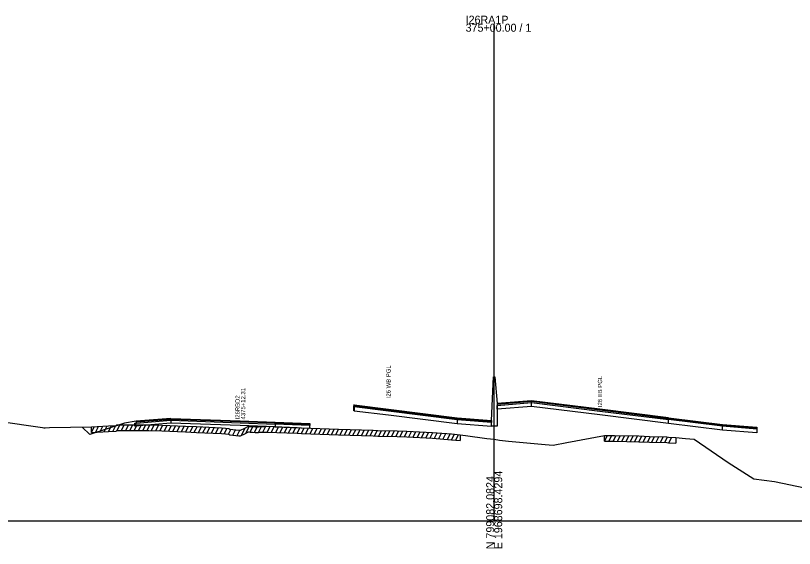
# Model space of a CAD drawing. Extents: x 1017 to 19997, y -1947 to 50737.
# Drawn here: x 14432.6 to 14705, y 24990.3 to 25176.6 of the extents above; entities that cross this region are included whole.
import ezdxf

# ---------------------------------------------------------------- set-up
doc = ezdxf.new("R2010")
doc.units = 0
for name, color, linetype in [('RD_GPK_XS_Cell', 7, 'Continuous'), ('RD_XS_Base', 7, 'Continuous'), ('RD_XS_ExGround', 7, 'Continuous'), ('RD_XS_ExPaveRet', 7, 'Continuous'), ('RD_XS_Greenside', 7, 'Continuous'), ('RD_XS_MedBWall', 7, 'Continuous'), ('RD_XS_Pave', 7, 'Continuous'), ('RD_XS_PaveOvlay', 7, 'Continuous'), ('RD_XS_TieSlope', 7, 'Continuous'), ('RD_XS_TX_Notes', 7, 'Continuous')]:
    doc.layers.add(name, color=color, linetype=linetype)

msp = doc.modelspace()

# ---------------------------------------------------------------- linework, layer by layer
at = {"layer": 'RD_GPK_XS_Cell'}
for p, q in [((14600, 25000), (14600, 25173.75)), ((14000, 25000), (14600, 25000)), ((14600, 25000), (15200, 25000))]:
    msp.add_line(p, q, dxfattribs=at)
at = {"layer": 'RD_XS_Base'}
for points in [[(14613, 25039.94), (14613, 25041.28)], [(14550.95, 25038.45), (14550.95, 25039.79)], [(14551, 25038.44), (14550.95, 25038.45)], [(14551, 25039.78), (14551, 25038.44)], [(14551, 25038.44), (14563, 25036.97), (14587, 25033.98)], [(14601, 25038.99), (14601, 25040.33)], [(14613, 25039.94), (14601, 25038.99)], [(14660.95, 25033.99), (14637, 25036.97), (14613, 25039.94)], [(14474.26, 25033.09), (14474.77, 25034.13), (14486.91, 25035.12)], [(14474.26, 25034.09), (14474.77, 25034.13), (14486.91, 25035.12)], [(14486.91, 25034.12), (14474.26, 25033.09)], [(14474.26, 25033.09), (14474.26, 25034.09)], [(14486.91, 25035.12), (14486.91, 25034.12)], [(14523.35, 25032.79), (14511.2, 25033.24), (14486.91, 25034.12)], [(14523.35, 25033.79), (14523.35, 25032.79)], [(14535.49, 25032.3), (14535.49, 25033.3)], [(14599, 25034.38), (14587, 25035.32)], [(14587, 25035.32), (14587, 25033.98)], [(14587, 25033.98), (14599, 25033.04)], [(14599, 25033.04), (14599, 25034.38)], [(14660.95, 25033.99), (14660.95, 25035.33)], [(14679.86, 25031.65), (14660.95, 25033.99)], [(14679.86, 25031.65), (14679.86, 25032.99)], [(14523.35, 25032.79), (14535.49, 25032.3)], [(14691.86, 25030.69), (14679.86, 25031.65)], [(14691.86, 25032.03), (14691.86, 25030.69)]]:
    msp.add_lwpolyline(points, dxfattribs=at)
at = {"layer": 'RD_XS_ExGround'}
msp.add_lwpolyline([(14426.56, 25034.82), (14442.07, 25032.62), (14442.51, 25032.5), (14442.93, 25032.5), (14444.49, 25032.54), (14459.11, 25032.79), (14465.09, 25033.13), (14467.75, 25033.3), (14468, 25033.49), (14472.04, 25033.5), (14479.16, 25033.53), (14483.72, 25033.37), (14492, 25033.04), (14495.89, 25032.88), (14504.61, 25032.49), (14506.08, 25032.36), (14507.16, 25032.26), (14507.53, 25031.96), (14510.64, 25031.68), (14511.32, 25031.63), (14512.73, 25032.34), (14514.06, 25033.01), (14514.68, 25032.95), (14515.41, 25032.9), (14516.41, 25032.85), (14517.13, 25032.87), (14517.62, 25032.87), (14517.85, 25032.96), (14519.78, 25032.98), (14520.41, 25033), (14531.07, 25032.56), (14532.61, 25032.51), (14545.5, 25032.02), (14557.62, 25031.62), (14559.25, 25031.57), (14566.08, 25031.45), (14569.5, 25031.3), (14578.4, 25030.89), (14585.06, 25030.31), (14588.15, 25030.03), (14589.99, 25029.78), (14597.38, 25028.78), (14600, 25028.45), (14601.88, 25028.21), (14605, 25027.82), (14617.85, 25026.65), (14620.64, 25026.4), (14625.45, 25027.29), (14638.63, 25029.79), (14641.72, 25029.78), (14642.11, 25029.77), (14650.54, 25029.62), (14654.27, 25029.48), (14660.33, 25029.28), (14661, 25029.24), (14663.55, 25029.13), (14666.96, 25028.78), (14669.9, 25028.52), (14681.81, 25020.31), (14690.85, 25014.59), (14697.98, 25013.66), (14708.67, 25011.45)], dxfattribs=at)
at = {"layer": 'RD_XS_ExPaveRet'}
for p, q in [((14460.61, 25030.88), (14461.64, 25032.94)), ((14462.11, 25030.96), (14463.14, 25033.02)), ((14463.61, 25031.05), (14464.64, 25033.11)), ((14465.11, 25031.13), (14466.15, 25033.2)), ((14466.61, 25031.23), (14467.65, 25033.29)), ((14468.11, 25031.49), (14469.11, 25033.5)), ((14469.61, 25031.5), (14470.61, 25033.5)), ((14471.11, 25031.5), (14472.11, 25033.5)), ((14472.61, 25031.5), (14473.62, 25033.51)), ((14474.11, 25031.51), (14475.12, 25033.52)), ((14475.61, 25031.52), (14476.62, 25033.52)), ((14477.11, 25031.52), (14478.12, 25033.53)), ((14478.61, 25031.53), (14479.61, 25033.52)), ((14480.11, 25031.5), (14481.09, 25033.46)), ((14481.61, 25031.44), (14482.59, 25033.41)), ((14483.11, 25031.39), (14484.09, 25033.35)), ((14484.61, 25031.33), (14485.59, 25033.29)), ((14486.11, 25031.27), (14487.09, 25033.24)), ((14487.61, 25031.22), (14488.59, 25033.18)), ((14489.11, 25031.16), (14490.09, 25033.12)), ((14490.61, 25031.1), (14491.59, 25033.06)), ((14492.11, 25031.04), (14493.09, 25033)), ((14493.61, 25030.98), (14494.59, 25032.93)), ((14513.11, 25030.53), (14514.34, 25032.98)), ((14517.61, 25030.87), (14518.66, 25032.97)), ((14519.11, 25030.98), (14520.12, 25032.99)), ((14520.61, 25030.99), (14521.59, 25032.95)), ((14459.11, 25030.79), (14460.14, 25032.85)), ((14459.11, 25030.79), (14459.11, 25032.79)), ((14459.11, 25030.79), (14465.09, 25031.13)), ((14465.09, 25031.13), (14467.75, 25031.3)), ((14467.75, 25031.3), (14468, 25031.49)), ((14468, 25031.49), (14472.04, 25031.5)), ((14472.04, 25031.5), (14479.16, 25031.53)), ((14479.16, 25031.53), (14483.72, 25031.37)), ((14483.72, 25031.37), (14492, 25031.04)), ((14492, 25031.04), (14495.89, 25030.88)), ((14495.11, 25030.91), (14496.09, 25032.87)), ((14495.89, 25030.88), (14504.61, 25030.49)), ((14496.61, 25030.85), (14497.59, 25032.8)), ((14498.11, 25030.78), (14499.09, 25032.73)), ((14499.61, 25030.71), (14500.59, 25032.67)), ((14501.11, 25030.64), (14502.09, 25032.6)), ((14502.61, 25030.58), (14503.59, 25032.53)), ((14504.11, 25030.51), (14505.08, 25032.44)), ((14504.61, 25030.49), (14506.08, 25030.36)), ((14505.61, 25030.4), (14506.57, 25032.31)), ((14506.08, 25030.36), (14507.16, 25030.26)), ((14507.11, 25030.26), (14507.94, 25031.92)), ((14507.16, 25030.26), (14507.53, 25029.96)), ((14508.61, 25029.86), (14509.57, 25031.78)), ((14510.11, 25029.73), (14511.07, 25031.65)), ((14511.32, 25029.63), (14512.73, 25030.34)), ((14511.61, 25029.77), (14512.95, 25032.45)), ((14512.73, 25030.34), (14514.06, 25031.01)), ((14514.06, 25031.01), (14514.68, 25030.95)), ((14514.61, 25030.96), (14515.58, 25032.9)), ((14514.68, 25030.95), (14515.41, 25030.9)), ((14515.41, 25030.9), (14516.41, 25030.85)), ((14516.11, 25030.87), (14517.11, 25032.87)), ((14516.41, 25030.85), (14517.13, 25030.87)), ((14517.13, 25030.87), (14517.62, 25030.87)), ((14517.62, 25030.87), (14517.85, 25030.96)), ((14517.85, 25030.96), (14519.78, 25030.98)), ((14519.78, 25030.98), (14520.41, 25031)), ((14520.41, 25031), (14531.07, 25030.56)), ((14522.11, 25030.93), (14523.09, 25032.89)), ((14523.61, 25030.87), (14524.59, 25032.83)), ((14525.11, 25030.81), (14526.09, 25032.77)), ((14526.61, 25030.74), (14527.59, 25032.71)), ((14528.11, 25030.68), (14529.09, 25032.64)), ((14529.61, 25030.62), (14530.59, 25032.58)), ((14531.07, 25030.56), (14532.61, 25030.51)), ((14531.11, 25030.56), (14532.09, 25032.53)), ((14532.61, 25030.51), (14533.59, 25032.47)), ((14532.61, 25030.51), (14545.5, 25030.02)), ((14534.11, 25030.45), (14535.09, 25032.41)), ((14535.61, 25030.39), (14536.59, 25032.36)), ((14537.11, 25030.34), (14538.09, 25032.3)), ((14538.61, 25030.28), (14539.59, 25032.24)), ((14540.11, 25030.22), (14541.09, 25032.19)), ((14541.61, 25030.17), (14542.59, 25032.13)), ((14543.11, 25030.11), (14544.09, 25032.07)), ((14544.61, 25030.05), (14545.59, 25032.02)), ((14546.11, 25030), (14547.1, 25031.97)), ((14547.61, 25029.95), (14548.6, 25031.92)), ((14549.11, 25029.9), (14550.1, 25031.87)), ((14550.61, 25029.85), (14551.6, 25031.82)), ((14552.11, 25029.8), (14553.1, 25031.77)), ((14553.61, 25029.75), (14554.6, 25031.72)), ((14555.11, 25029.7), (14556.1, 25031.67)), ((14556.61, 25029.65), (14557.6, 25031.62)), ((14558.11, 25029.6), (14559.1, 25031.58)), ((14559.61, 25029.57), (14560.6, 25031.55)), ((14561.11, 25029.54), (14562.1, 25031.52)), ((14562.61, 25029.51), (14563.6, 25031.5)), ((14564.11, 25029.49), (14565.1, 25031.47)), ((14565.61, 25029.46), (14566.6, 25031.43)), ((14567.11, 25029.4), (14568.09, 25031.36)), ((14568.61, 25029.34), (14569.59, 25031.29)), ((14570.11, 25029.27), (14571.09, 25031.23)), ((14571.61, 25029.2), (14572.59, 25031.16)), ((14573.11, 25029.13), (14574.09, 25031.09)), ((14574.61, 25029.07), (14575.59, 25031.02)), ((14576.11, 25029), (14577.09, 25030.95)), ((14577.61, 25028.93), (14578.59, 25030.88)), ((14579.11, 25028.83), (14580.07, 25030.75)), ((14580.61, 25028.7), (14581.57, 25030.61)), ((14582.11, 25028.57), (14583.07, 25030.48)), ((14583.61, 25028.43), (14584.57, 25030.35)), ((14585.11, 25028.3), (14586.07, 25030.22)), ((14507.53, 25029.96), (14510.64, 25029.68)), ((14510.64, 25029.68), (14511.32, 25029.63)), ((14545.5, 25030.02), (14557.62, 25029.62)), ((14557.62, 25029.62), (14559.25, 25029.57)), ((14559.25, 25029.57), (14566.08, 25029.45)), ((14566.08, 25029.45), (14569.5, 25029.3)), ((14569.5, 25029.3), (14578.4, 25028.89)), ((14578.4, 25028.89), (14585.06, 25028.31)), ((14585.06, 25028.31), (14588.15, 25028.03)), ((14586.61, 25028.17), (14587.57, 25030.08)), ((14588.15, 25030.03), (14588.15, 25028.03)), ((14638.63, 25027.79), (14639.62, 25029.79)), ((14638.63, 25027.79), (14638.63, 25029.79)), ((14638.63, 25027.79), (14641.72, 25027.78)), ((14640.13, 25027.78), (14641.12, 25029.78)), ((14641.63, 25027.78), (14642.62, 25029.76)), ((14641.72, 25027.78), (14642.11, 25027.77)), ((14642.11, 25027.77), (14650.54, 25027.62)), ((14643.13, 25027.75), (14644.12, 25029.73)), ((14644.63, 25027.72), (14645.62, 25029.71)), ((14646.13, 25027.7), (14647.12, 25029.68)), ((14647.63, 25027.67), (14648.62, 25029.65)), ((14649.13, 25027.64), (14650.12, 25029.63)), ((14650.54, 25027.62), (14654.27, 25027.48)), ((14650.63, 25027.62), (14651.61, 25029.58)), ((14652.13, 25027.56), (14653.11, 25029.52)), ((14653.63, 25027.5), (14654.61, 25029.47)), ((14655.13, 25027.45), (14656.11, 25029.42)), ((14656.63, 25027.4), (14657.61, 25029.37)), ((14658.13, 25027.35), (14659.11, 25029.32)), ((14659.63, 25027.3), (14660.61, 25029.27)), ((14661.13, 25027.24), (14662.1, 25029.19)), ((14663.55, 25029.13), (14663.55, 25027.13)), ((14654.27, 25027.48), (14660.33, 25027.28)), ((14660.33, 25027.28), (14661, 25027.24)), ((14661, 25027.24), (14663.55, 25027.13))]:
    msp.add_line(p, q, dxfattribs=at)
at = {"layer": 'RD_XS_Greenside'}
for points in [[(14470.72, 25034.12), (14458.58, 25030.1)], [(14474.77, 25034.77), (14470.72, 25034.12)]]:
    msp.add_lwpolyline(points, dxfattribs=at)
at = {"layer": 'RD_XS_MedBWall'}
for points in [[(14599, 25035.04), (14599.75, 25050.33), (14600.25, 25050.33), (14601, 25040.99)], [(14601, 25040.99), (14601, 25033.04)], [(14599, 25033.04), (14599, 25035.04)], [(14601, 25033.04), (14599, 25033.04)]]:
    msp.add_lwpolyline(points, dxfattribs=at)
at = {"layer": 'RD_XS_Pave'}
for points in [[(14613, 25041.62), (14601, 25040.67)], [(14601, 25040.33), (14613, 25041.28)], [(14613, 25041.28), (14613, 25041.62)], [(14660.95, 25035.67), (14637, 25038.64), (14613, 25041.62)], [(14613, 25041.28), (14637, 25038.31), (14660.95, 25035.33)], [(14550.95, 25040.13), (14551, 25040.12)], [(14550.95, 25039.79), (14550.95, 25040.13)], [(14551, 25039.78), (14550.95, 25039.79)], [(14551, 25040.12), (14551, 25039.78)], [(14587, 25035.32), (14563, 25038.31), (14551, 25039.78)], [(14601, 25040.67), (14601, 25040.33)], [(14587, 25035.66), (14587, 25035.32)], [(14587, 25035.66), (14599, 25034.72)], [(14660.95, 25035.67), (14679.86, 25033.33)], [(14660.95, 25035.33), (14660.95, 25035.67)], [(14486.91, 25035.43), (14474.77, 25034.45)], [(14474.77, 25034.13), (14486.91, 25035.12)], [(14474.77, 25034.45), (14474.77, 25034.13)], [(14523.35, 25034.11), (14511.2, 25034.56), (14486.91, 25035.43)], [(14486.91, 25035.43), (14486.91, 25035.12)], [(14486.91, 25035.12), (14511.2, 25034.24), (14523.35, 25033.79)], [(14523.35, 25033.79), (14523.35, 25034.11)], [(14523.35, 25034.11), (14535.49, 25033.64)], [(14535.49, 25033.3), (14523.35, 25033.79)], [(14535.49, 25033.64), (14535.49, 25033.3)], [(14599, 25034.72), (14599, 25034.38)], [(14679.86, 25032.99), (14660.95, 25035.33)], [(14679.86, 25033.33), (14679.86, 25032.99)], [(14691.86, 25032.03), (14679.86, 25032.99)], [(14691.86, 25032.37), (14691.86, 25032.03)]]:
    msp.add_lwpolyline(points, dxfattribs=at)
at = {"layer": 'RD_XS_PaveOvlay'}
for points in [[(14613, 25041.95), (14601, 25040.99)], [(14613, 25041.62), (14613, 25041.95)], [(14660.95, 25036), (14637, 25038.97), (14613, 25041.95)], [(14551, 25040.46), (14550.95, 25040.47)], [(14550.95, 25040.47), (14550.95, 25040.13)], [(14551, 25040.46), (14563, 25038.97), (14587, 25036)], [(14551, 25040.12), (14551, 25040.46)], [(14587, 25035.66), (14563, 25038.64), (14551, 25040.12)], [(14601, 25040.99), (14601, 25040.67)], [(14486.91, 25035.75), (14474.77, 25034.77)], [(14486.91, 25035.75), (14511.2, 25034.88), (14523.35, 25034.43)], [(14486.91, 25035.43), (14486.91, 25035.75)], [(14587, 25036), (14587, 25035.66)], [(14587, 25036), (14599, 25035.04)], [(14660.95, 25036), (14679.86, 25033.66)], [(14660.95, 25035.67), (14660.95, 25036)], [(14474.77, 25034.77), (14474.77, 25034.45)], [(14523.35, 25034.43), (14523.35, 25034.11)], [(14523.35, 25034.43), (14535.49, 25033.96)], [(14535.49, 25033.96), (14535.49, 25033.64)], [(14599, 25035.04), (14599, 25034.72)], [(14679.86, 25033.66), (14691.86, 25032.7)], [(14679.86, 25033.33), (14679.86, 25033.66)], [(14691.86, 25032.37), (14679.86, 25033.33)], [(14691.86, 25032.7), (14691.86, 25032.37)]]:
    msp.add_lwpolyline(points, dxfattribs=at)
at = {"layer": 'RD_XS_TieSlope'}
msp.add_lwpolyline([(14458.58, 25030.1), (14455.91, 25032.73)], dxfattribs=at)

# ---------------------------------------------------------------- texts
at = {"layer": 'RD_GPK_XS_Cell'}
for s, p in [('I26RA1P', (14590, 25173.75)), ('375+00.00 / 1', (14590, 25170.95))]:
    msp.add_text(s, height=2.8, dxfattribs=at).set_placement(p)
for s, p in [('E 1968698.4294', (14602.8, 24990)), ('N 799082.0824', (14600, 24990))]:
    msp.add_text(s, height=2.8, rotation=90, dxfattribs=at).set_placement(p)
at = {"layer": 'RD_XS_TX_Notes'}
for s, p in [('I26 WB PGL', (14563.75, 25042.8)), ('I26 EB PGL', (14637.75, 25039.71)), (' 4375+12.31', (14512.93, 25034.84)), (' I26RBD2', (14510.98, 25034.84))]:
    msp.add_text(s, height=1.5, rotation=90, dxfattribs=at).set_placement(p)

doc.saveas('drawing.dxf')
